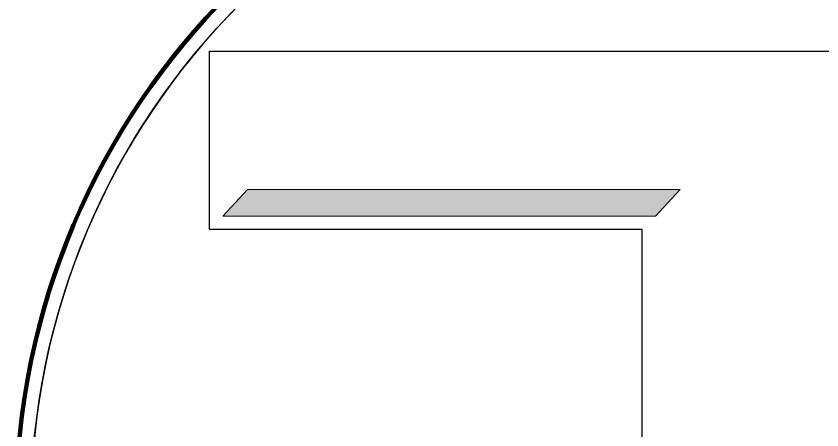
# Model space of a CAD drawing. Extents: x 553962 to 842807, y 8883888 to 9032388.
# Drawn here: x 808502 to 809564, y 8899846 to 8900391 of the extents above; entities that cross this region are included whole.
import ezdxf

# ---------------------------------------------------------------- set-up
doc = ezdxf.new("R2010")
doc.units = 0
doc.header["$LTSCALE"] = 200
doc.layers.add('4', color=7, linetype='Continuous', lineweight=25)

msp = doc.modelspace()

# ---------------------------------------------------------------- hatches: boundary and pattern name
at = {"layer": '4'}
msp.add_hatch(color=256, dxfattribs=at).paths.add_polyline_path([(808774.8, 8900127.8), (808807.3, 8900162.8), (809377.3, 8900162.8), (809344.8, 8900127.8)])
msp.add_hatch(color=256, dxfattribs=at).paths.add_polyline_path([(808774.8, 8900127.8), (808807.3, 8900162.8), (809377.3, 8900162.8), (809344.8, 8900127.8)])

# ---------------------------------------------------------------- linework, layer by layer
at = {"layer": '4', "lineweight": 13}
for points in [[(808757.3, 8900345.3), (810167.3, 8900345.3)], [(809327.3, 8898935.3), (809327.3, 8900110.3), (808757.3, 8900110.3), (808757.3, 8900345.3)], [(808757.3, 8900345.3), (810167.3, 8900345.3)], [(809327.3, 8898935.3), (809327.3, 8900110.3), (808757.3, 8900110.3), (808757.3, 8900345.3)], [(808757.3, 8900345.3), (810167.3, 8900345.3)], [(809327.3, 8898935.3), (809327.3, 8900110.3), (808757.3, 8900110.3), (808757.3, 8900345.3)], [(808757.3, 8900345.3), (810167.3, 8900345.3)], [(809327.3, 8898935.3), (809327.3, 8900110.3), (808757.3, 8900110.3), (808757.3, 8900345.3)]]:
    msp.add_lwpolyline(points, dxfattribs=at)
at = {"layer": '4'}
for points in [[(808757.3, 8900345.3), (810167.3, 8900345.3)], [(809327.3, 8898935.3), (809327.3, 8900110.3), (808757.3, 8900110.3), (808757.3, 8900345.3)], [(809427.3, 8898802.8), (809427.3, 8898835.3), (809394.8, 8898835.3), (809394.8, 8898870.3), (809362.3, 8898870.3), (809362.3, 8898902.8), (809327.3, 8898902.8), (809327.3, 8898902.8), (809327.3, 8898935.3), (809327.3, 8900110.3), (808757.3, 8900110.3), (808757.3, 8900345.3)], [(808757.3, 8900345.3), (810167.3, 8900345.3)], [(808757.3, 8900345.3), (810167.3, 8900345.3)], [(809327.3, 8898935.3), (809327.3, 8900110.3), (808757.3, 8900110.3), (808757.3, 8900345.3)], [(809427.3, 8898802.8), (809427.3, 8898835.3), (809394.8, 8898835.3), (809394.8, 8898870.3), (809362.3, 8898870.3), (809362.3, 8898902.8), (809327.3, 8898902.8), (809327.3, 8898902.8), (809327.3, 8898935.3), (809327.3, 8900110.3), (808757.3, 8900110.3), (808757.3, 8900345.3)], [(808757.3, 8900345.3), (810167.3, 8900345.3)]]:
    msp.add_lwpolyline(points, dxfattribs=at)
at = {"layer": '4', "lineweight": 13}
msp.add_lwpolyline([(808774.8, 8900127.8), (808807.3, 8900162.8), (809377.3, 8900162.8), (809344.8, 8900127.8)], close=True, dxfattribs=at)
msp.add_lwpolyline([(808774.8, 8900127.8), (808807.3, 8900162.8), (809377.3, 8900162.8), (809344.8, 8900127.8)], close=True, dxfattribs=at)
msp.add_lwpolyline([(808774.8, 8900127.8), (808807.3, 8900162.8), (809377.3, 8900162.8), (809344.8, 8900127.8)], close=True, dxfattribs=at)
msp.add_lwpolyline([(808774.8, 8900127.8), (808807.3, 8900162.8), (809377.3, 8900162.8), (809344.8, 8900127.8)], close=True, dxfattribs=at)
at = {"layer": '4', "lineweight": 106}
msp.add_circle((809464.4, 8899741.7), 962, dxfattribs=at)
msp.add_circle((809464.4, 8899741.7), 962, dxfattribs=at)
at = {"layer": '4'}
msp.add_circle((809464.4, 8899741.7), 942.4, dxfattribs=at)
msp.add_circle((809464.4, 8899741.7), 942.4, dxfattribs=at)
msp.add_arc((809464.4, 8899741.7), 942.4, 274.0977, 267.9951, dxfattribs=at)
msp.add_arc((809464.4, 8899741.7), 942.4, 274.0977, 267.9951, dxfattribs=at)

doc.saveas('drawing.dxf')
